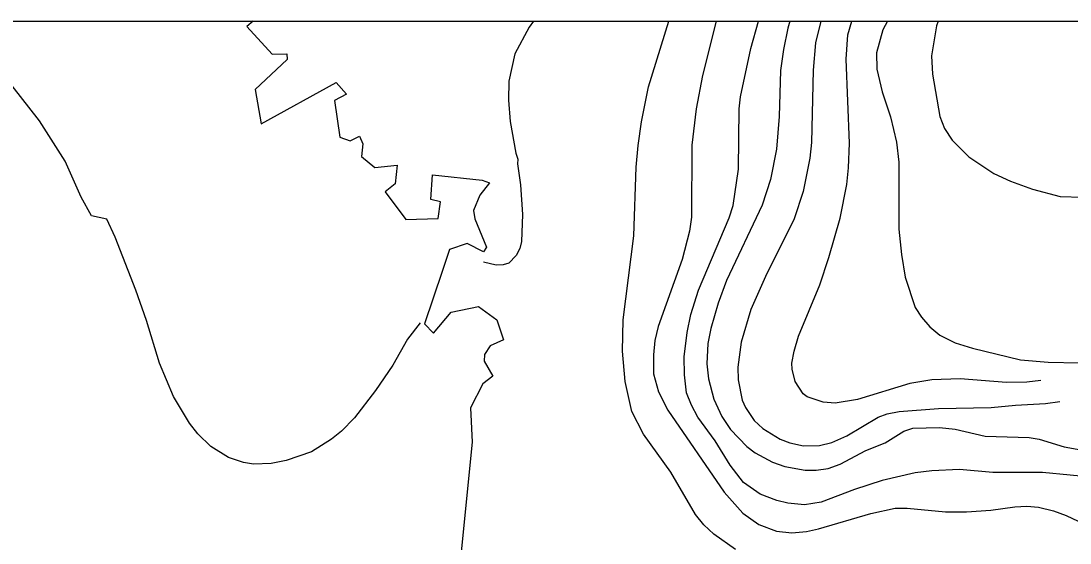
# Model space of a CAD drawing. Extents: x -662620 to -656370, y -1067090 to -1062990.
# Drawn here: x -657970 to -657374, y -1063286 to -1062990 of the extents above; entities that cross this region are included whole.
import ezdxf

# ---------------------------------------------------------------- set-up
doc = ezdxf.new("R2010")
doc.units = 0
for name, color, linetype in [('Ochr__pás__vod__zdroje_II__stupně', 7, 'Continuous'), ('ram', 7, 'Continuous'), ('VRSTEVNICE_ZDŮRAZNĚNÁ', 7, 'Continuous'), ('VRSTEVNICE_ZÁKLADNÍ', 7, 'Continuous')]:
    doc.layers.add(name, color=color, linetype=linetype)

msp = doc.modelspace()

# ---------------------------------------------------------------- linework, layer by layer
at = {"layer": 'Ochr__pás__vod__zdroje_II__stupně'}
msp.add_lwpolyline([(-657838.55, -1062989.66), (-657842.17, -1062992.7), (-657827.76, -1063008.56), (-657819.35, -1063008.23), (-657819.18, -1063011.47), (-657837.33, -1063028.56), (-657833.94, -1063047.95), (-657791.43, -1063024.52), (-657785.45, -1063031.14), (-657792.24, -1063034.86), (-657789.33, -1063055.55), (-657783.35, -1063057.65), (-657778.01, -1063055.06), (-657776.23, -1063059.43), (-657776.88, -1063066.54), (-657769.47, -1063072.77), (-657756.72, -1063071.48), (-657757.85, -1063082.14), (-657763.5, -1063086.66), (-657751.71, -1063102.31), (-657733.47, -1063101.67), (-657732.02, -1063092.31), (-657737.51, -1063091.01), (-657736.7, -1063076.97), (-657708.45, -1063080.04), (-657704.25, -1063081.49), (-657709.74, -1063088.43), (-657713.29, -1063097.15), (-657712.65, -1063101.99), (-657706.03, -1063117.97), (-657707.67, -1063120.63), (-657716.86, -1063115.96), (-657727.02, -1063119.34), (-657731.21, -1063131.76), (-657741.2, -1063161.42), (-657736.04, -1063166.74), (-657726.05, -1063154.81), (-657710.57, -1063151.75), (-657700.09, -1063159.33), (-657696.25, -1063170.53), (-657703.82, -1063173.91), (-657707.04, -1063178.9), (-657707.2, -1063182.76), (-657702.37, -1063191.3), (-657708, -1063195.48), (-657715.09, -1063209.17), (-657714.03, -1063228.73), (-657721.33, -1063300.42)], dxfattribs=at)
at = {"layer": 'ram'}
msp.add_lwpolyline([(-662620.02, -1067089.66), (-662620.02, -1062989.66), (-656370.02, -1062989.66), (-656370.02, -1067089.66), (-662620.02, -1067089.66)], dxfattribs=at)
at = {"layer": 'VRSTEVNICE_ZDŮRAZNĚNÁ'}
for points in [[(-657585.86, -1063214.47), (-657589.58, -1063207.61), (-657592.3, -1063200.75), (-657593.44, -1063190.46), (-657593.58, -1063180.17), (-657592.01, -1063166.45), (-657589.87, -1063156.16), (-657585.58, -1063142.43), (-657568.14, -1063101.27), (-657565.85, -1063094.41), (-657562.71, -1063073.83), (-657562.42, -1063039.52), (-657561.57, -1063032.66), (-657555.71, -1063005.22), (-657551.37, -1062989.66)], [(-657449.31, -1062989.66), (-657450.36, -1062992.35), (-657453.08, -1063009.51), (-657452.65, -1063019.8), (-657448.51, -1063043.81), (-657445.79, -1063050.67), (-657441.36, -1063057.25), (-657431.93, -1063066.82), (-657417.78, -1063076.11), (-657408.34, -1063080.54), (-657395.76, -1063085.12), (-657380.04, -1063089.26), (-657367.46, -1063089.55), (-657360.03, -1063088.55), (-657352.6, -1063086.69), (-657345.17, -1063083.69), (-657338.3, -1063079.97), (-657329.01, -1063073.4), (-657319.44, -1063062.82), (-657311.15, -1063050.24), (-657305.86, -1063040.09), (-657298.57, -1063022.94), (-657295.14, -1063012.65), (-657289.6, -1062989.66)], [(-657358.6, -1063248.92), (-657390.05, -1063245.92), (-657418.35, -1063245.92), (-657437.21, -1063244.2), (-657452.94, -1063244.92), (-657462.37, -1063246.06), (-657481.24, -1063250.35), (-657496.96, -1063255.49), (-657515.83, -1063262.78), (-657525.26, -1063264.21), (-657534.69, -1063263.35), (-657540.98, -1063261.78), (-657550.42, -1063258.21), (-657559.99, -1063251.49), (-657567.57, -1063241.63), (-657576.14, -1063227.91), (-657585.86, -1063214.47)]]:
    msp.add_lwpolyline(points, dxfattribs=at)
at = {"layer": 'VRSTEVNICE_ZÁKLADNÍ'}
for points in [[(-657679.27, -1062989.66), (-657681.77, -1062993.07), (-657689.92, -1063008.36), (-657693.21, -1063023.8), (-657693.49, -1063034.66), (-657692.49, -1063046.67), (-657689.35, -1063064.68), (-657688.2, -1063068.11), (-657688.35, -1063070.68), (-657686.63, -1063082.69), (-657685.49, -1063099.55), (-657686.06, -1063114.7), (-657687.06, -1063118.71), (-657689.06, -1063122.71), (-657693.35, -1063127.14), (-657696.49, -1063128), (-657700.5, -1063128.14), (-657707.63, -1063126.5)], [(-657679.27, -1062989.66), (-657681.77, -1062993.07), (-657689.92, -1063008.36), (-657693.21, -1063023.8), (-657693.49, -1063034.66), (-657692.49, -1063046.67), (-657689.35, -1063064.68), (-657688.2, -1063068.11), (-657688.35, -1063070.68), (-657686.63, -1063082.69), (-657685.49, -1063099.55), (-657686.06, -1063114.7), (-657687.06, -1063118.71), (-657689.06, -1063122.71), (-657693.35, -1063127.14), (-657696.49, -1063128), (-657700.5, -1063128.14), (-657707.63, -1063126.5)], [(-657564.42, -1063289.65), (-657576.86, -1063280.94), (-657582.43, -1063275.5), (-657587.29, -1063269.64), (-657601.16, -1063245.63), (-657616.74, -1063224.05), (-657623.31, -1063211.33), (-657627.17, -1063194.18), (-657628.6, -1063177.02), (-657628.32, -1063159.16), (-657622.31, -1063111.56), (-657620.88, -1063072.68), (-657619.88, -1063060.39), (-657617.88, -1063046.95), (-657613.88, -1063026.94), (-657602.39, -1062989.66)], [(-657564.42, -1063289.65), (-657576.86, -1063280.94), (-657582.43, -1063275.5), (-657587.29, -1063269.64), (-657601.16, -1063245.63), (-657616.74, -1063224.05), (-657623.31, -1063211.33), (-657627.17, -1063194.18), (-657628.6, -1063177.02), (-657628.32, -1063159.16), (-657622.31, -1063111.56), (-657620.88, -1063072.68), (-657619.88, -1063060.39), (-657617.88, -1063046.95), (-657613.88, -1063026.94), (-657602.39, -1062989.66)], [(-657575.4, -1062989.66), (-657583.15, -1063020.66), (-657586.86, -1063039.52), (-657589.29, -1063060.1), (-657589.58, -1063100.98), (-657590.58, -1063108.99), (-657594.87, -1063125), (-657608.45, -1063163.02), (-657610.31, -1063171.02), (-657611.16, -1063179.02), (-657611.02, -1063189.89), (-657608.16, -1063200.18), (-657602.87, -1063210.47), (-657571, -1063257.07), (-657560.42, -1063268.93)], [(-657575.4, -1062989.66), (-657583.15, -1063020.66), (-657586.86, -1063039.52), (-657589.29, -1063060.1), (-657589.58, -1063100.98), (-657590.58, -1063108.99), (-657594.87, -1063125), (-657608.45, -1063163.02), (-657610.31, -1063171.02), (-657611.16, -1063179.02), (-657611.02, -1063189.89), (-657608.16, -1063200.18), (-657602.87, -1063210.47), (-657571, -1063257.07), (-657560.42, -1063268.93)], [(-657533.7, -1062989.66), (-657534.84, -1062993.78), (-657537.27, -1063005.79), (-657538.84, -1063017.8), (-657539.7, -1063043.81), (-657541.27, -1063062.39), (-657544.7, -1063079.54), (-657549.42, -1063094.12), (-657569.57, -1063137), (-657574.43, -1063149.87), (-657578.57, -1063164.16), (-657580.15, -1063172.74), (-657580.72, -1063184.17), (-657579.86, -1063192.75)], [(-657533.7, -1062989.66), (-657534.84, -1062993.78), (-657537.27, -1063005.79), (-657538.84, -1063017.8), (-657539.7, -1063043.81), (-657541.27, -1063062.39), (-657544.7, -1063079.54), (-657549.42, -1063094.12), (-657569.57, -1063137), (-657574.43, -1063149.87), (-657578.57, -1063164.16), (-657580.15, -1063172.74), (-657580.72, -1063184.17), (-657579.86, -1063192.75)], [(-657515.98, -1062989.66), (-657518.97, -1063002.07), (-657520.4, -1063017.51), (-657521.4, -1063058.68), (-657522.26, -1063067.54), (-657526.12, -1063086.4), (-657531.12, -1063101.84), (-657547.42, -1063134.72), (-657555.71, -1063153.3), (-657561.28, -1063171.88), (-657563.14, -1063186.17), (-657563, -1063193.32), (-657560.71, -1063204.75), (-657558.85, -1063209.04), (-657553.85, -1063216.33), (-657548.99, -1063220.9), (-657539.12, -1063226.91), (-657533.69, -1063229.05), (-657525.83, -1063230.77), (-657516.69, -1063230.62), (-657509.82, -1063228.76), (-657501.25, -1063225.05), (-657483.52, -1063214.47), (-657478.38, -1063212.61), (-657471.52, -1063211.18), (-657449.22, -1063209.47), (-657419.21, -1063209.04), (-657405.48, -1063207.61), (-657388.33, -1063206.75), (-657380.18, -1063205.61)], [(-657515.98, -1062989.66), (-657518.97, -1063002.07), (-657520.4, -1063017.51), (-657521.4, -1063058.68), (-657522.26, -1063067.54), (-657526.12, -1063086.4), (-657531.12, -1063101.84), (-657547.42, -1063134.72), (-657555.71, -1063153.3), (-657561.28, -1063171.88), (-657563.14, -1063186.17), (-657563, -1063193.32), (-657560.71, -1063204.75), (-657558.85, -1063209.04), (-657553.85, -1063216.33), (-657548.99, -1063220.9), (-657539.12, -1063226.91), (-657533.69, -1063229.05), (-657525.83, -1063230.77), (-657516.69, -1063230.62), (-657509.82, -1063228.76), (-657501.25, -1063225.05), (-657483.52, -1063214.47), (-657478.38, -1063212.61), (-657471.52, -1063211.18), (-657449.22, -1063209.47), (-657419.21, -1063209.04), (-657405.48, -1063207.61), (-657388.33, -1063206.75), (-657380.18, -1063205.61)], [(-657391.08, -1063193.72), (-657399.05, -1063194.6), (-657410.63, -1063194.75), (-657436.93, -1063192.75), (-657452.94, -1063193.32), (-657465.52, -1063195.32), (-657495.25, -1063204.47), (-657507.82, -1063206.47), (-657514.68, -1063206.04), (-657523.83, -1063202.89), (-657526.12, -1063201.32), (-657530.69, -1063194.32), (-657532.26, -1063187.31), (-657532.41, -1063183.88), (-657531.26, -1063177.02), (-657528.69, -1063168.45), (-657516.68, -1063139.29), (-657511.4, -1063123.85), (-657505.11, -1063101.56), (-657501.25, -1063082.4), (-657500.25, -1063072.97), (-657499.82, -1063058.96), (-657501.68, -1063011.22), (-657500.68, -1062997.5), (-657498.32, -1062989.66)], [(-657391.08, -1063193.72), (-657399.05, -1063194.6), (-657410.63, -1063194.75), (-657436.93, -1063192.75), (-657452.94, -1063193.32), (-657465.52, -1063195.32), (-657495.25, -1063204.47), (-657507.82, -1063206.47), (-657514.68, -1063206.04), (-657523.83, -1063202.89), (-657526.12, -1063201.32), (-657530.69, -1063194.32), (-657532.26, -1063187.31), (-657532.41, -1063183.88), (-657531.26, -1063177.02), (-657528.69, -1063168.45), (-657516.68, -1063139.29), (-657511.4, -1063123.85), (-657505.11, -1063101.56), (-657501.25, -1063082.4), (-657500.25, -1063072.97), (-657499.82, -1063058.96), (-657501.68, -1063011.22), (-657500.68, -1062997.5), (-657498.32, -1062989.66)], [(-657478.16, -1062989.66), (-657480.81, -1062994.64), (-657484.38, -1063007.79), (-657484.24, -1063016.94), (-657481.09, -1063029.8), (-657476.38, -1063044.1), (-657472.95, -1063058.39), (-657471.66, -1063069.82), (-657471.66, -1063107.84), (-657470.23, -1063122.14), (-657468.09, -1063135), (-657462.37, -1063152.15), (-657458.8, -1063157.73), (-657454.08, -1063163.3), (-657448.36, -1063167.88), (-657439.79, -1063172.31), (-657429.78, -1063175.31), (-657402.62, -1063181.88), (-657386.9, -1063183.17), (-657369.18, -1063183.6)], [(-657478.16, -1062989.66), (-657480.81, -1062994.64), (-657484.38, -1063007.79), (-657484.24, -1063016.94), (-657481.09, -1063029.8), (-657476.38, -1063044.1), (-657472.95, -1063058.39), (-657471.66, -1063069.82), (-657471.66, -1063107.84), (-657470.23, -1063122.14), (-657468.09, -1063135), (-657462.37, -1063152.15), (-657458.8, -1063157.73), (-657454.08, -1063163.3), (-657448.36, -1063167.88), (-657439.79, -1063172.31), (-657429.78, -1063175.31), (-657402.62, -1063181.88), (-657386.9, -1063183.17), (-657369.18, -1063183.6)], [(-657743.54, -1063160.92), (-657750.81, -1063170.16), (-657759.24, -1063185.03), (-657768.96, -1063199.32), (-657780.97, -1063214.9), (-657788.4, -1063222.48), (-657793.97, -1063227.05), (-657805.41, -1063234.2), (-657819.7, -1063239.06), (-657828.28, -1063240.77), (-657838.28, -1063241.06), (-657844, -1063240.2), (-657852.58, -1063237.34), (-657862.58, -1063231.19), (-657870.02, -1063223.91), (-657874.73, -1063217.9), (-657883.74, -1063202.75), (-657891.74, -1063183.88), (-657899.17, -1063159.59), (-657905.18, -1063142.43), (-657916.9, -1063112.42), (-657921.61, -1063102.13), (-657930.33, -1063100.27), (-657936.19, -1063089.55), (-657945.34, -1063069.25), (-657959.78, -1063046.38), (-657975.36, -1063026.37)], [(-657743.54, -1063160.92), (-657750.81, -1063170.16), (-657759.24, -1063185.03), (-657768.96, -1063199.32), (-657780.97, -1063214.9), (-657788.4, -1063222.48), (-657793.97, -1063227.05), (-657805.41, -1063234.2), (-657819.7, -1063239.06), (-657828.28, -1063240.77), (-657838.28, -1063241.06), (-657844, -1063240.2), (-657852.58, -1063237.34), (-657862.58, -1063231.19), (-657870.02, -1063223.91), (-657874.73, -1063217.9), (-657883.74, -1063202.75), (-657891.74, -1063183.88), (-657899.17, -1063159.59), (-657905.18, -1063142.43), (-657916.9, -1063112.42), (-657921.61, -1063102.13), (-657930.33, -1063100.27), (-657936.19, -1063089.55), (-657945.34, -1063069.25), (-657959.78, -1063046.38), (-657975.36, -1063026.37)], [(-657579.86, -1063192.75), (-657576.86, -1063204.18), (-657572.29, -1063214.19), (-657567.43, -1063221.48), (-657558.14, -1063231.19), (-657553.28, -1063234.77), (-657543.56, -1063240.06), (-657536.41, -1063242.49), (-657524.98, -1063244.49), (-657518.69, -1063244.49), (-657511.83, -1063243.63), (-657504.96, -1063241.2), (-657490.53, -1063233.48), (-657479.52, -1063229.05), (-657468.95, -1063222.48), (-657463.8, -1063220.76), (-657448.65, -1063220.33), (-657439.79, -1063221.33), (-657422.64, -1063225.33), (-657397.76, -1063226.05), (-657392.05, -1063227.05), (-657377.75, -1063231.34), (-657366.32, -1063233.34)], [(-657579.86, -1063192.75), (-657576.86, -1063204.18), (-657572.29, -1063214.19), (-657567.43, -1063221.48), (-657558.14, -1063231.19), (-657553.28, -1063234.77), (-657543.56, -1063240.06), (-657536.41, -1063242.49), (-657524.98, -1063244.49), (-657518.69, -1063244.49), (-657511.83, -1063243.63), (-657504.96, -1063241.2), (-657490.53, -1063233.48), (-657479.52, -1063229.05), (-657468.95, -1063222.48), (-657463.8, -1063220.76), (-657448.65, -1063220.33), (-657439.79, -1063221.33), (-657422.64, -1063225.33), (-657397.76, -1063226.05), (-657392.05, -1063227.05), (-657377.75, -1063231.34), (-657366.32, -1063233.34)], [(-657560.42, -1063268.93), (-657551.27, -1063275.36), (-657541.27, -1063279.08), (-657532.41, -1063280.08), (-657524.12, -1063279.36), (-657517.26, -1063277.93), (-657487.53, -1063269.07), (-657473.81, -1063266.21), (-657466.94, -1063266.21), (-657445.22, -1063268.21), (-657433.21, -1063268.21), (-657419.49, -1063267.21), (-657405.77, -1063265.36), (-657398.91, -1063265.07), (-657392.33, -1063265.64), (-657383.76, -1063267.64), (-657376.61, -1063270.22), (-657366.61, -1063274.93)], [(-657560.42, -1063268.93), (-657551.27, -1063275.36), (-657541.27, -1063279.08), (-657532.41, -1063280.08), (-657524.12, -1063279.36), (-657517.26, -1063277.93), (-657487.53, -1063269.07), (-657473.81, -1063266.21), (-657466.94, -1063266.21), (-657445.22, -1063268.21), (-657433.21, -1063268.21), (-657419.49, -1063267.21), (-657405.77, -1063265.36), (-657398.91, -1063265.07), (-657392.33, -1063265.64), (-657383.76, -1063267.64), (-657376.61, -1063270.22), (-657366.61, -1063274.93)]]:
    msp.add_lwpolyline(points, dxfattribs=at)

doc.saveas('drawing.dxf')
